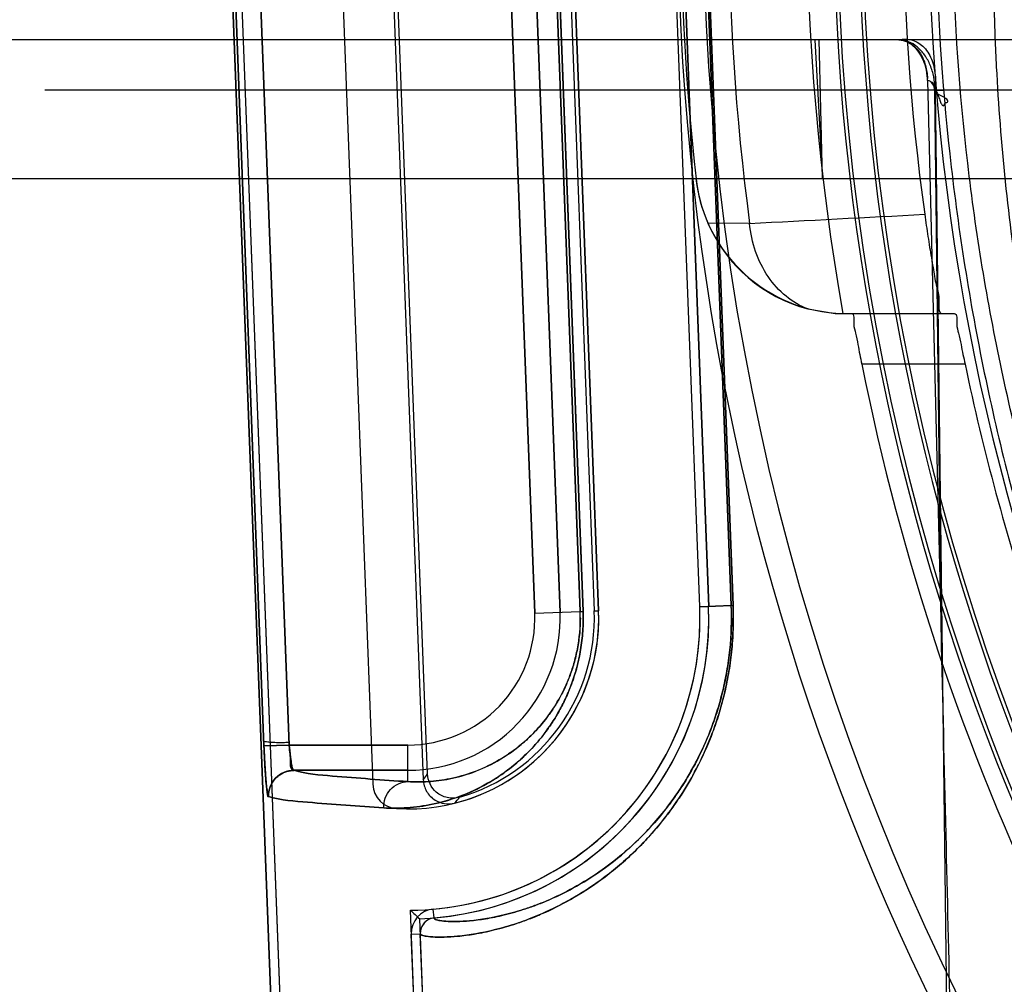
# Model space of a CAD drawing. Header units: millimetres. Extents: x 0 to 297, y 0 to 210.
# Tile 455 of 499: x 242.116 to 242.252, y 159.462 to 159.595. Entities that reach past the tile are written whole.
import ezdxf

# ---------------------------------------------------------------- set-up
doc = ezdxf.new("R2010")
doc.units = ezdxf.units.MM
doc.header["$LTSCALE"] = 16.335
doc.layers.get('0').update_dxf_attribs({"linetype": 'CONTINUOUS'})
for name, color, linetype in [('AXES_REF', 7, 'CONTINUOUS'), ('INTFCLR_1', 7, 'CONTINUOUS'), ('INTFCLR_144815', 7, 'CONTINUOUS'), ('INTFCLR_72935', 7, 'CONTINUOUS')]:
    doc.layers.add(name, color=color, linetype=linetype)

msp = doc.modelspace()

# ---------------------------------------------------------------- linework, layer by layer
at = {"color": 7, "linetype": 'Continuous'}
for radius in [6.787079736, 6.7865, 6.743039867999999]:
    msp.add_circle((241.4889109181, 154.7114647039), radius, dxfattribs=at)
for radius, start, end in [(6.72, 278.2771290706, 261.7228709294), (6.874, 113.0826918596, 346.8308908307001)]:
    msp.add_arc((241.4889109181, 154.7114647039), radius, start, end, dxfattribs=at)
at = {"layer": 'AXES_REF', "color": 9, "linetype": 'Continuous'}
msp.add_arc((241.4889109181, 154.7114647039), 6.191158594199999, 94.4118118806, 85.5881881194, dxfattribs=at)
at = {"layer": 'INTFCLR_1', "color": 6, "linetype": 'Continuous'}
for p, q in [((242.1306904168, 159.9813507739), (242.1670202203, 159.0304547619)), ((242.1319230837, 159.9814167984), (242.1682545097, 159.0304783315)), ((242.1565739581, 159.7029082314), (242.1647329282, 159.4893554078)), ((242.1895581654, 159.6813587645), (242.1959767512, 159.5133587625)), ((242.2099665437, 159.513893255), (242.2035479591, 159.681893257)), ((242.2112008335, 159.5139168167), (242.2047822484, 159.6819168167)), ((242.186785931, 159.0308322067), (242.170058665, 159.4686515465)), ((242.1880202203, 159.0308557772), (242.1712920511, 159.4686987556))]:
    msp.add_line(p, q, dxfattribs=at)
at = {"layer": 'INTFCLR_1', "color": 9, "linetype": 'Continuous'}
for p, q in [((242.1419031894, 159.6977777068), (242.1496710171, 159.4946565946)), ((242.1453974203, 159.6979113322), (242.1531651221, 159.4947902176)), ((242.2079382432, 159.68206099), (242.2143280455, 159.5140598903)), ((242.2145740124, 159.5140598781), (242.2081802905, 159.6820609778)), ((242.1871414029, 159.5130212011), (242.1807228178, 159.6810212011)), ((242.1906383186, 159.5131548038), (242.1842197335, 159.6811548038)), ((242.1870370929, 159.6812624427), (242.1934275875, 159.5132613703)), ((242.1938182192, 159.5132613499), (242.1874218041, 159.6812624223)), ((242.1871414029, 159.5130212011), (242.1934275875, 159.5132613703)), ((242.1934275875, 159.5132613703), (242.1938182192, 159.5132613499)), ((242.2099665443, 159.5138932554), (242.2143280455, 159.5140598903)), ((242.2143280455, 159.5140598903), (242.2145740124, 159.5140598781)), ((242.1531651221, 159.4947902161), (242.149671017, 159.4946565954)), ((242.1695936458, 159.4947902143), (242.1531651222, 159.4947902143)), ((242.1695936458, 159.4897325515), (242.1695936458, 159.4947902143)), ((242.1537932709, 159.4912907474), (242.1695936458, 159.4912907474)), ((242.1732082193, 159.4708713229), (242.1731010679, 159.4721009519)), ((242.1700586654, 159.4686515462), (242.1712920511, 159.4686987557))]:
    msp.add_line(p, q, dxfattribs=at)
at = {"layer": 'INTFCLR_1', "color": 6, "linetype": 'Continuous'}
for centre, radius, start, end in [((242.1695936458, 159.5123507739), 0.0264023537, 266.587434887, 2.1879703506), ((242.1695936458, 159.5123507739), 0.0404023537, 274.9802481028, 2.1879701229), ((242.1695936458, 159.5123507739), 0.0416366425, 274.9802484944, 2.1879705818), ((242.1682303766, 159.4894890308), 0.0035, 182.1879698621, 266.5874352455), ((242.1733906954, 159.4687790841), 0.0033344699, 94.9829174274, 182.19199789), ((242.1733906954, 159.4687790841), 0.0021001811, 94.98369606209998, 182.1920035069)]:
    msp.add_arc(centre, radius, start, end, dxfattribs=at)
at = {"layer": 'INTFCLR_1', "color": 9, "linetype": 'Continuous'}
for centre, radius, start, end in [((242.1695936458, 159.5123507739), 0.0210600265, 270.0000000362, 2.1879705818), ((242.1695936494, 159.5123507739), 0.017560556, 270.0000000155, 2.1879709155)]:
    msp.add_arc(centre, radius, start, end, dxfattribs=at)
at = {"layer": 'INTFCLR_1', "color": 7, "linetype": 'Continuous'}
msp.add_arc((242.1538011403, 159.4877898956), 0.0035010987, 90.12879280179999, 182.1644691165, dxfattribs=at)
at = {"layer": 'INTFCLR_1', "color": 9, "linetype": 'Continuous'}
for points, knots in [([(242.6837281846, 159.8825744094), (242.6814724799, 159.8836726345), (242.6769168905, 159.8858203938), (242.6676754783, 159.8898961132), (242.6511399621, 159.8964507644), (242.6316023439, 159.9025131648), (242.614089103, 159.9064965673), (242.6051706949, 159.9081617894), (242.600018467, 159.9090191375), (242.5871179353, 159.9109913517), (242.565022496, 159.9130421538), (242.5389148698, 159.9127129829), (242.522036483, 159.9111657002), (242.5142437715, 159.9101915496), (242.5090545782, 159.9094730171), (242.4950060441, 159.9072438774), (242.4724698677, 159.9021481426), (242.4506577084, 159.8947930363), (242.4377546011, 159.8895081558), (242.4331130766, 159.8875033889), (242.4262432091, 159.8844325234), (242.4117897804, 159.8774211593), (242.3906153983, 159.8651419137), (242.370889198, 159.8509934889), (242.3588601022, 159.8409913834), (242.3534639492, 159.8362274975), (242.3499104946, 159.8330147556), (242.3403925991, 159.82409838), (242.3257614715, 159.8086951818), (242.3082674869, 159.7864970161), (242.2954321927, 159.7667263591), (242.2873841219, 159.7522365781), (242.2830280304, 159.7437097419), (242.2767293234, 159.7306373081), (242.2683413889, 159.7102580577), (242.2611346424, 159.6866261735), (242.2575205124, 159.6707686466), (242.2560474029, 159.6632535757), (242.2551147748, 159.6581626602), (242.252794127, 159.6440124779), (242.2509583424, 159.6257197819), (242.2505048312, 159.6072900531), (242.2506311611, 159.597965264), (242.2508071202, 159.59260188), (242.2514141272, 159.5793143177), (242.2531846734, 159.5621629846), (242.2564727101, 159.5439745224), (242.25844324, 159.5350157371), (242.2596626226, 159.5299299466), (242.2615698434, 159.5223930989), (242.2647465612, 159.5112989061), (242.2712461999, 159.4921982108), (242.2790251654, 159.4738105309), (242.2869007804, 159.4583829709), (242.2916740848, 159.4498024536), (242.2990481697, 159.4372566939), (242.311124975, 159.4192214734), (242.3293721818, 159.3968286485), (242.3445702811, 159.3813967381), (242.3553251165, 159.3717001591), (242.3626961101, 159.3653675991), (242.3760320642, 159.354719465), (242.3963310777, 159.340790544), (242.4136392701, 159.3312626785), (242.4225820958, 159.3269042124)], [0, 0, 0, 0, 0.0078493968, 0.0157556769, 0.0315973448, 0.06348082, 0.0796255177, 0.0877696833, 0.09186257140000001, 0.09596636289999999, 0.128600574, 0.1611442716, 0.177500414, 0.1816059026, 0.1857145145, 0.1938901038, 0.2261064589, 0.2578609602, 0.2657731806, 0.2697286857, 0.2736790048, 0.2893160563, 0.3199691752, 0.350131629, 0.3651446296, 0.3688979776, 0.3726519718, 0.3801321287, 0.4097003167, 0.4390100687, 0.4684423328, 0.4833358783, 0.4908515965, 0.498396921, 0.52873346, 0.5596898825, 0.5755734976, 0.5795998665, 0.5836492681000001, 0.5917658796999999, 0.6244614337, 0.6410489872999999, 0.6494251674, 0.6536350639, 0.6578378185, 0.6910418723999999, 0.7074624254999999, 0.7156483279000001, 0.7197377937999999, 0.7238248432, 0.7399718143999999, 0.7558251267, 0.7869322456, 0.802323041, 0.8100025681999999, 0.8176490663, 0.8478512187, 0.8777971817, 0.9079026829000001, 0.9155006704, 0.9231007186, 0.93830313, 0.9688745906, 1, 1, 1, 1]), ([(242.1662403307, 159.4860994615), (242.1673149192, 159.4860368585), (242.1695659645, 159.4860482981), (242.1730701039, 159.4865274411), (242.1768205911, 159.4875956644), (242.1800260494, 159.4890810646), (242.1826535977, 159.4907353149), (242.1847261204, 159.4923340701), (242.1864146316, 159.493941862), (242.1877422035, 159.4954357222), (242.1891155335, 159.497181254), (242.1903895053, 159.4991737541), (242.1915212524, 159.5014302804), (242.1923211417, 159.5033896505), (242.19300658, 159.505577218), (242.1935257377, 159.5079781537), (242.1937742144, 159.5101093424), (242.1938463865, 159.5118884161), (242.193835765, 159.5128005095), (242.1938182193, 159.5132613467)], [0, 0, 0, 0, 0.0741728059, 0.1546391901, 0.2429874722, 0.3419342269, 0.3968766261, 0.456690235, 0.5220016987, 0.5571975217, 0.5943320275, 0.6749731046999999, 0.7195822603, 0.7681603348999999, 0.8206401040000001, 0.8773496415, 0.9371819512, 0.9682218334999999, 1, 1, 1, 1]), ([(242.1695936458, 159.4897325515), (242.1705165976, 159.4896699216), (242.1724524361, 159.4896632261), (242.1754705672, 159.4900558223), (242.1787068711, 159.4909618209), (242.1814760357, 159.4922365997), (242.1837482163, 159.4936631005), (242.1855427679, 159.4950461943), (242.1873440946, 159.496762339), (242.189108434, 159.4988786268), (242.1904519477, 159.5009855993), (242.1914338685, 159.5029493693), (242.1921281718, 159.5046558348), (242.1927232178, 159.5065622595), (242.1933411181, 159.5094295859), (242.1934864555, 159.5117127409), (242.1934275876, 159.5132613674)], [0, 0, 0, 0, 0.0735932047, 0.1535160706, 0.2413891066, 0.3399767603, 0.3948063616, 0.4545689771, 0.5199102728, 0.5923421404, 0.6732489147, 0.7180521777, 0.7668746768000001, 0.8196513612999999, 0.8767118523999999, 1, 1, 1, 1]), ([(242.1712920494, 159.4686987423), (242.1712957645, 159.4686010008), (242.1716409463, 159.4684154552), (242.1726814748, 159.4682455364), (242.1744134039, 159.4681922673), (242.1766147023, 159.4683392), (242.1789300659, 159.4686480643), (242.181660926, 159.469212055), (242.1841856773, 159.4699415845), (242.1864013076, 159.4707344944), (242.1889132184, 159.4717648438), (242.1922938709, 159.4734567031), (242.1965623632, 159.4762070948), (242.2001952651, 159.4792439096), (242.2031578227, 159.4822916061), (242.2054703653, 159.4850721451), (242.2073169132, 159.4877175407), (242.2087488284, 159.4900979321), (242.2102072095, 159.4928148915), (242.2115169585, 159.4958009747), (242.21247753, 159.4986066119), (242.212988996, 159.5003520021), (242.2134704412, 159.502207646), (242.2138712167, 159.5041311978), (242.2141831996, 159.5061175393), (242.2145669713, 159.5092593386), (242.2146552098, 159.5119262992), (242.2145740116, 159.5140598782)], [0, 0, 0, 0, 0.00415512, 0.0132579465, 0.04812376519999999, 0.0748320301, 0.1077088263, 0.1470290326, 0.1932704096, 0.2191881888, 0.2469717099, 0.3085690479, 0.3794799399, 0.4622323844, 0.50906378, 0.5598962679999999, 0.6156970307, 0.6459197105, 0.6778621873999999, 0.7466490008, 0.7841161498, 0.8037783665, 0.8238994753, 0.8655447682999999, 0.8871774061, 0.9092985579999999, 1, 1, 1, 1]), ([(242.173208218, 159.4708713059), (242.1732115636, 159.4707760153), (242.1735321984, 159.4705869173), (242.1745294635, 159.4704115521), (242.176167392, 159.4703475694), (242.178258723, 159.4704762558), (242.1804556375, 159.4707608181), (242.1830483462, 159.4712890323), (242.1854455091, 159.4719773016), (242.1875495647, 159.472727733), (242.1899359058, 159.4737047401), (242.1931484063, 159.4753122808), (242.1972051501, 159.4779299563), (242.2006577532, 159.4808232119), (242.2034736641, 159.4837286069), (242.2056724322, 159.4863810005), (242.2074280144, 159.4889050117), (242.2087894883, 159.4911766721), (242.2101765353, 159.4937705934), (242.2114220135, 159.4966216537), (242.2124812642, 159.4997283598), (242.2131897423, 159.5023065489), (242.2136605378, 159.5045764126), (242.2139571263, 159.5064735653), (242.2143219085, 159.5094746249), (242.2144055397, 159.5120219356), (242.2143280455, 159.5140598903)], [0, 0, 0, 0, 0.0042537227, 0.0133612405, 0.0481252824, 0.074728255, 0.1074771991, 0.1466529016, 0.1927396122, 0.2185789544, 0.2462853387, 0.3077384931, 0.378532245, 0.4612166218, 0.5080424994, 0.5588951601, 0.6147480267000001, 0.6450112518, 0.6770053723, 0.7459312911, 0.7834881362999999, 0.823370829, 0.8651333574, 0.8868295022, 0.9090170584, 1, 1, 1, 1]), ([(242.1695936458, 159.4897325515), (242.1661112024, 159.4899372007), (242.1608544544, 159.4903656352), (242.1555320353, 159.4907989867), (242.1537932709, 159.4912907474)], [0, 0, 0, 0, 0.6587678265, 1, 1, 1, 1]), ([(242.1662403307, 159.4860994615), (242.1662114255, 159.487006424), (242.1668643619, 159.488899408), (242.168713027, 159.4897279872), (242.1695936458, 159.4897325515)], [0, 0, 0, 0, 0.5074920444, 1, 1, 1, 1]), ([(242.1503023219, 159.4876576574), (242.152056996, 159.487165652), (242.157424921, 159.486732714), (242.1627275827, 159.4863041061), (242.1662403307, 159.4860994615)], [0, 0, 0, 0, 0.3411963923, 1, 1, 1, 1])]:
    msp.add_open_spline(points, degree=3, knots=knots, dxfattribs=at)
at = {"layer": 'INTFCLR_1', "color": 7, "linetype": 'Continuous'}
for points, knots in [([(242.1503450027, 159.4876132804), (242.1502138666, 159.4874413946), (242.1500526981, 159.488913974), (242.1499301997, 159.4897726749), (242.1497771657, 159.4922185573), (242.1497048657, 159.4937715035), (242.1496710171, 159.4946565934)], [0, 0, 0, 0, 0.09135910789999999, 0.3072878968, 0.6257122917, 1, 1, 1, 1]), ([(242.1496710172, 159.4946565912), (242.1496957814, 159.4940092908), (242.1497494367, 159.4927643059), (242.1498553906, 159.4910200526), (242.1499668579, 159.4893239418), (242.1501421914, 159.4882386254), (242.1503023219, 159.487657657)], [0, 0, 0, 0, 0.2761379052, 0.5311304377, 0.7451301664, 1, 1, 1, 1]), ([(242.1531651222, 159.4947902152), (242.1531823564, 159.4945648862), (242.1532551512, 159.4936829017), (242.1534169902, 159.4924452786), (242.1535651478, 159.4917001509), (242.1537490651, 159.4912113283), (242.1538355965, 159.4912685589)], [0, 0, 0, 0, 0.1868010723, 0.7451097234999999, 0.9142443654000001, 1, 1, 1, 1]), ([(242.1531651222, 159.4947902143), (242.1532091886, 159.4942232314), (242.1534743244, 159.4932640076), (242.1531794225, 159.4913761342), (242.1537932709, 159.4912907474)], [0, 0, 0, 0, 0.4785158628, 1, 1, 1, 1]), ([(242.1503450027, 159.4876132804), (242.1503157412, 159.4882987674), (242.1506329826, 159.4895238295), (242.151946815, 159.4909024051), (242.1531542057, 159.4912719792), (242.1538355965, 159.4912685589)], [0, 0, 0, 0, 0.3689261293, 0.6336074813, 1, 1, 1, 1])]:
    msp.add_open_spline(points, degree=3, knots=knots, dxfattribs=at)
at = {"layer": 'INTFCLR_144815', "color": 9, "linetype": 'Continuous'}
for p, q in [((242.9938418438, 159.592284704), (242.1123714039, 159.5922847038)), ((242.1193703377, 159.5854068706), (242.9868429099, 159.5854068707)), ((242.2434235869, 159.5084442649), (242.2424747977, 159.5853091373)), ((242.242524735, 159.5854068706), (242.2473874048, 159.1914647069)), ((242.2094527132, 159.5730631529), (242.2094475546, 159.5731093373)), ((242.2168635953, 159.566925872), (242.2110932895, 159.5669520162)), ((242.228687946, 159.5544498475), (242.2451731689, 159.5544498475)), ((242.2466767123, 159.5474498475), (242.2323878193, 159.5474498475))]:
    msp.add_line(p, q, dxfattribs=at)
at = {"layer": 'INTFCLR_144815', "color": 6, "linetype": 'Continuous'}
for p, q in [((242.2259094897, 159.5922847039), (242.2269682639, 159.5731204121)), ((242.2269682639, 159.5731204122), (242.2264950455, 159.592284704)), ((242.2414916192, 159.5866846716), (242.2414802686, 159.5869560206)), ((242.2414916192, 159.5866846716), (242.243423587, 159.5084442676)), ((242.0918773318, 159.5731204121), (243.0143359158, 159.5731204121)), ((242.2249173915, 159.5550870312), (242.2286879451, 159.5544498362))]:
    msp.add_line(p, q, dxfattribs=at)
at = {"layer": 'INTFCLR_144815', "color": 7, "linetype": 'Continuous'}
msp.add_line((242.2424747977, 159.5853091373), (242.2437412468, 159.5853475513), dxfattribs=at)
at = {"layer": 'INTFCLR_144815', "color": 9, "linetype": 'Continuous'}
msp.add_circle((242.5531066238, 159.6114647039), 0.3461683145, dxfattribs=at)
at = {"layer": 'INTFCLR_144815', "color": 6, "linetype": 'Continuous'}
for centre, radius, start, end in [((242.5531066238, 159.6114647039), 0.3283354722, 170.0000000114, 189.9999999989), ((242.553106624, 159.6114647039), 0.3150000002, 172.1026397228, 187.8973602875), ((242.5531066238, 159.6114647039), 0.3457928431, 173.627751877, 186.3722481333), ((242.5531066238, 159.6114647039), 0.3115, 180.0510065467, 359.9489934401), ((242.2303121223, 159.5754362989), 0.0209938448, 186.36485121, 268.4910852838), ((242.2303649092, 159.5754016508), 0.0210425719, 186.380820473, 203.6753744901), ((242.230326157, 159.5753737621), 0.0209956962, 203.6481394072, 255.0712970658), ((242.5531066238, 159.6114647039), 0.3270450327, 191.2877879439, 205.7133570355), ((242.5531066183, 159.6114647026), 0.3130450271, 191.7996976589, 198.5207826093)]:
    msp.add_arc(centre, radius, start, end, dxfattribs=at)
at = {"layer": 'INTFCLR_144815', "color": 9, "linetype": 'Continuous'}
for centre, radius, start, end in [((242.5531066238, 159.6114647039), 0.3391800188, 172.4544928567, 187.5455071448), ((242.5531066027, 159.6114036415), 0.3426683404, 179.9897901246, 0.0102099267), ((242.5531066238, 159.6116246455), 0.3246195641, 180.0282300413, 359.971769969), ((242.5531066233, 159.6114270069), 0.3241308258, 179.9933364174, 0.0066635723), ((242.5531066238, 159.6115635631), 0.3211200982, 180.0176390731, 359.9823609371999), ((242.5531066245, 159.6113659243), 0.3206313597, 179.9823484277, 0.017651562), ((241.9620357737, 164.7080582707), 5.147444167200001, 272.8376276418, 273.1076992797)]:
    msp.add_arc(centre, radius, start, end, dxfattribs=at)
for points, knots in [([(242.242690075, 159.6047090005), (242.2429167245, 159.5946809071), (242.2442933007, 159.5747607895), (242.249079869, 159.5453098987), (242.2546454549, 159.5237466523), (242.2591523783, 159.5096697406), (242.262342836, 159.500437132), (242.2683990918, 159.4846730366), (242.2784822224, 159.462923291), (242.2892267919, 159.4443083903), (242.2970325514, 159.4323915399), (242.3023778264, 159.4246099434), (242.3121191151, 159.4114033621), (242.3272450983, 159.393521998), (242.343909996, 159.3770533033), (242.3563461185, 159.3663245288), (242.3636916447, 159.3604074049), (242.3748969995, 159.3518013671), (242.3924386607, 159.3398396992), (242.4172999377, 159.3260368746), (242.4391706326, 159.3164238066), (242.4550580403, 159.3107395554), (242.4643593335, 159.3077849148), (242.4784700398, 159.3036700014), (242.5000872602, 159.2987589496), (242.5196475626, 159.2962682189), (242.5295014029, 159.2955032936)], [0, 0, 0, 0, 0.065112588, 0.129394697, 0.1934385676, 0.2094427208, 0.2253383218, 0.256842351, 0.3190311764, 0.3807412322, 0.3961553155, 0.411501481, 0.442018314, 0.5026504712, 0.5633236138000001, 0.5938905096, 0.609235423, 0.6245466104, 0.6856021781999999, 0.7468424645, 0.8088893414, 0.8404348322, 0.8563390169, 0.8722339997, 0.9358427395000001, 1, 1, 1, 1]), ([(242.5296647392, 159.3022379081), (242.5198808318, 159.302988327), (242.5004618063, 159.305419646), (242.47899236, 159.3102254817), (242.4649761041, 159.3142503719), (242.4557413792, 159.3171411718), (242.4399714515, 159.3226982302), (242.4182628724, 159.3320978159), (242.3935803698, 159.345596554), (242.3761549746, 159.3572976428), (242.3650273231, 159.3657213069), (242.3577356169, 159.3715059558), (242.3453987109, 159.3819948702), (242.3288622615, 159.3980941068), (242.3138448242, 159.4155872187), (242.3041742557, 159.4285092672), (242.2988683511, 159.4361194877), (242.2911297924, 159.4477692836), (242.2804709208, 159.4659634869), (242.2704665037, 159.4872390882), (242.26445964, 159.5026604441), (242.261295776, 159.5116894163), (242.2568282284, 159.5254503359), (242.2513120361, 159.5465320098), (242.2465721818, 159.575332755), (242.2452127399, 159.5948142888), (242.2449902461, 159.6046201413)], [0, 0, 0, 0, 0.0646712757, 0.128756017, 0.144762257, 0.1607751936, 0.1925243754, 0.2549242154, 0.3164399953, 0.3776942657, 0.3930416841, 0.4084179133, 0.439031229, 0.4997315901, 0.5603068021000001, 0.5907642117, 0.6060722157, 0.6214442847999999, 0.6829352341, 0.7448362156, 0.7761705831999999, 0.791975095, 0.8078842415, 0.8715193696, 0.935356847, 1, 1, 1, 1]), ([(242.224917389, 159.555087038), (242.2238311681, 159.5554975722), (242.2217341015, 159.5567364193), (242.2192519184, 159.5595124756), (242.2175324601, 159.5630017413), (242.2169838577, 159.5655975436), (242.2168635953, 159.566925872)], [0, 0, 0, 0, 0.2318302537, 0.4763818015, 0.7337212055, 1, 1, 1, 1])]:
    msp.add_open_spline(points, degree=3, knots=knots, dxfattribs=at)
at = {"layer": 'INTFCLR_144815', "color": 6, "linetype": 'Continuous'}
for points, knots in [([(242.2414802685, 159.5869560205), (242.2414501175, 159.5874671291), (242.2412936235, 159.5884684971), (242.2407809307, 159.589851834), (242.2400215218, 159.5910081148), (242.2389464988, 159.5919667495), (242.2379693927, 159.5922847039), (242.2374186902, 159.5922847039)], [0, 0, 0, 0, 0.2105801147, 0.4137255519, 0.6025794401, 0.7735007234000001, 1, 1, 1, 1]), ([(242.2375251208, 159.5922847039), (242.2383088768, 159.5922847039), (242.2397613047, 159.5915888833), (242.2407603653, 159.5900484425), (242.241317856, 159.5885209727), (242.2414595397, 159.5875592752), (242.2414802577, 159.5869560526)], [0, 0, 0, 0, 0.3257620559, 0.6011272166, 0.7491273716, 1, 1, 1, 1]), ([(242.2410941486, 159.5681840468), (242.2411660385, 159.5676657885), (242.2413124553, 159.5666362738), (242.2415403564, 159.5651103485), (242.2417722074, 159.5636256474), (242.2420055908, 159.5622033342), (242.2422319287, 159.5608551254), (242.2424630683, 159.5596183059), (242.2426898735, 159.55813195), (242.2432701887, 159.5567519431), (242.2428419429, 159.5544498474), (242.2435543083, 159.5544498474)], [0, 0, 0, 0, 0.1124450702, 0.2234727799, 0.3315876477, 0.4353262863, 0.5334334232, 0.6246781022, 0.70805536, 0.8469059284, 1, 1, 1, 1]), ([(242.2309456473, 159.5544498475), (242.2314340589, 159.5544498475), (242.2311227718, 159.5528803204), (242.231602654, 159.5516988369), (242.2318990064, 159.5497456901), (242.2322080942, 159.5483502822), (242.2323878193, 159.5474498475)], [0, 0, 0, 0, 0.2049972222, 0.3884792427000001, 0.6146127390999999, 1, 1, 1, 1]), ([(242.2451731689, 159.5544498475), (242.2456618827, 159.5544498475), (242.2453627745, 159.5528820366), (242.2458530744, 159.5517009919), (242.2461663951, 159.5497471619), (242.2464884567, 159.5483510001), (242.2466767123, 159.5474498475)], [0, 0, 0, 0, 0.2047626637, 0.3881374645, 0.6142817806, 1, 1, 1, 1]), ([(242.2477605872, 159.191464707), (242.2477949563, 159.1918291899), (242.247853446, 159.1926001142), (242.2479236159, 159.1938208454), (242.2479846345, 159.1951708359), (242.2480387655, 159.1966566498), (242.2480871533, 159.1982862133), (242.2481305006, 159.2000690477), (242.2481691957, 159.2020162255), (242.2482034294, 159.2041401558), (242.2482332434, 159.2064544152), (242.2482585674, 159.208973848), (242.2482792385, 159.2117147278), (242.2482950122, 159.2146947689), (242.2483055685, 159.2179332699), (242.2483105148, 159.2214515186), (242.2483093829, 159.2252730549), (242.2483016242, 159.2294239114), (242.2482866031, 159.2339326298), (242.2482635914, 159.2388303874), (242.24823176, 159.2441512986), (242.2481901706, 159.2499324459), (242.2481377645, 159.2562143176), (242.2480733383, 159.2630423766), (242.247995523, 159.270467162), (242.2479027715, 159.2785438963), (242.2477933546, 159.2873317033), (242.2476653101, 159.2968964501), (242.2475164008, 159.3073117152), (242.2473440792, 159.3186589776), (242.2471454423, 159.33102844), (242.2469171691, 159.3445201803), (242.2466554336, 159.3592461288), (242.2463558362, 159.3753302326), (242.2460132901, 159.392910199), (242.2456218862, 159.4121390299), (242.2451746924, 159.4331880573), (242.2446634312, 159.4562528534), (242.2440780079, 159.4815611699), (242.2436517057, 159.4992059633), (242.2434235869, 159.5084442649)], [0, 0, 0, 0, 0.0034642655, 0.007314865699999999, 0.0115701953, 0.016251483, 0.0213837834, 0.0269968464, 0.0331267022, 0.0398127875, 0.04709737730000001, 0.055027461, 0.0636544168, 0.0730340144, 0.0832268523, 0.09429928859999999, 0.1063259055, 0.1193886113, 0.13357735, 0.148990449, 0.1657347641, 0.1839280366, 0.2036966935, 0.2251798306, 0.2485422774, 0.2739585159, 0.3016119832, 0.331704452, 0.3644742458, 0.4001778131, 0.4390917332, 0.4815369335, 0.5278633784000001, 0.5784598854, 0.6337611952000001, 0.6942476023, 0.7604528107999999, 0.8329852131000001, 0.9125547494, 1, 1, 1, 1])]:
    msp.add_open_spline(points, degree=3, knots=knots, dxfattribs=at)
at = {"layer": 'INTFCLR_144815', "color": 7, "linetype": 'Continuous'}
for points, knots in [([(242.2375251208, 159.5922847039), (242.2376844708, 159.5923241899), (242.23830879, 159.5924388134), (242.2396067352, 159.5923269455), (242.2412006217, 159.5912864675), (242.2422524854, 159.5893938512), (242.2426033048, 159.587354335), (242.2426538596, 159.5859871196), (242.242524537, 159.5854068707)], [0, 0, 0, 0, 0.0493660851, 0.1905268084, 0.3796957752, 0.5960817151, 0.8212367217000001, 1, 1, 1, 1]), ([(242.2425243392, 159.5854068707), (242.2425169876, 159.5859972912), (242.2423984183, 159.5871540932), (242.2419153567, 159.5887866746), (242.2411518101, 159.5902143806), (242.240129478, 159.591354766), (242.2388946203, 159.5921061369), (242.2379698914, 159.5922847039), (242.2375251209, 159.5922847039)], [0, 0, 0, 0, 0.189628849, 0.3710021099, 0.5435881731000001, 0.7054476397, 0.8571614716, 1, 1, 1, 1]), ([(242.2425212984, 159.5849088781), (242.2425459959, 159.5850466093), (242.2424886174, 159.5857302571), (242.242056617, 159.5866793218), (242.2414916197, 159.5866846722)], [0, 0, 0, 0, 0.1984934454, 1, 1, 1, 1]), ([(242.242524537, 159.5854068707), (242.2426266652, 159.5854073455), (242.2427730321, 159.5850368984), (242.2429650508, 159.584606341), (242.2431348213, 159.5840800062), (242.2432910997, 159.5836811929), (242.2433831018, 159.5834124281), (242.2436756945, 159.583060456), (242.2438381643, 159.5834310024), (242.2439622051, 159.5836418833), (242.2441587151, 159.5836393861), (242.2443417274, 159.5837529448), (242.2442411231, 159.5840237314), (242.2439879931, 159.5842193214), (242.2434235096, 159.5845719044), (242.242902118, 159.5847706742), (242.2425212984, 159.5849088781)], [0, 0, 0, 0, 0.0547144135, 0.1622351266, 0.2863119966, 0.3422986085, 0.3877716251, 0.4523267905, 0.5071651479, 0.5506258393, 0.5757436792, 0.6077283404, 0.6467661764, 0.7021024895, 0.7829612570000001, 1, 1, 1, 1])]:
    msp.add_open_spline(points, degree=3, knots=knots, dxfattribs=at)
msp.add_open_spline([(242.2424747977, 159.5853091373), (242.2424694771, 159.5857172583), (242.2424409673, 159.5864475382), (242.2420328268, 159.5864510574)], degree=3, dxfattribs=at)
at = {"layer": 'INTFCLR_72935', "color": 6, "linetype": 'Continuous'}
for p, q in [((242.1670202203, 159.0304547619), (242.1306904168, 159.9813507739)), ((242.1319243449, 159.9813837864), (242.1682549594, 159.0304665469)), ((242.1635831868, 159.7028003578), (242.1717134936, 159.4899977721)), ((242.1722961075, 159.4907896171), (242.1642245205, 159.7020552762)), ((242.188945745, 159.6813470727), (242.1953643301, 159.5133470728)), ((242.1959767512, 159.5133587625), (242.1895581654, 159.6813587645)), ((242.2099656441, 159.5139168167), (242.203547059, 159.6819168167)), ((242.2047822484, 159.6819168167), (242.2112008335, 159.5139168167)), ((242.1867854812, 159.0308439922), (242.1699326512, 159.4719498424)), ((242.1880202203, 159.0308557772), (242.1712138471, 159.4707456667))]:
    msp.add_line(p, q, dxfattribs=at)
at = {"layer": 'INTFCLR_72935', "color": 9, "linetype": 'Continuous'}
for p, q in [((242.1496710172, 159.4946565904), (242.1419031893, 159.6977777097)), ((242.1531651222, 159.4947902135), (242.1453974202, 159.6979113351)), ((242.2143280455, 159.5140598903), (242.2079382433, 159.6820609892)), ((242.2081802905, 159.682060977), (242.2145740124, 159.5140598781)), ((242.1807228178, 159.6810212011), (242.1871414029, 159.5130212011)), ((242.1842197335, 159.6811548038), (242.1906383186, 159.5131548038)), ((242.1934275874, 159.513261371), (242.1870370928, 159.6812624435)), ((242.187421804, 159.6812624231), (242.1938182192, 159.5132613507)), ((242.1871414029, 159.5130212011), (242.1934275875, 159.5132613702)), ((242.1934275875, 159.5132613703), (242.1938182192, 159.5132613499)), ((242.1953647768, 159.5133353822), (242.1959767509, 159.5133587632)), ((242.2143280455, 159.5140598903), (242.2099665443, 159.5138932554)), ((242.2143280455, 159.5140598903), (242.2145740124, 159.5140598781)), ((242.1531651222, 159.4947902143), (242.1695936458, 159.4947902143)), ((242.1695936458, 159.4897325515), (242.1695936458, 159.4947902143)), ((242.1695936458, 159.4912907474), (242.1537932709, 159.4912907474))]:
    msp.add_line(p, q, dxfattribs=at)
at = {"layer": 'INTFCLR_72935', "color": 7, "linetype": 'Continuous'}
msp.add_line((242.1496710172, 159.4946565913), (242.1531651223, 159.4947902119), dxfattribs=at)
at = {"layer": 'INTFCLR_72935', "color": 9, "linetype": 'Continuous'}
for centre, radius, start, end in [((242.1695936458, 159.5123507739), 0.0210600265, 269.9999999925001, 2.1879705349), ((242.1695936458, 159.5123507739), 0.0175605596, 269.9999999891, 2.1879704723), ((242.1704380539, 159.5123883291), 0.0230061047, 359.9063571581, 2.1747962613), ((242.1711231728, 159.5124170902), 0.04323609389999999, 359.9121187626, 2.1775366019), ((242.1254532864, 159.5246448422), 0.0577964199, 323.1682372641, 324.1428188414), ((242.1250143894, 159.5306963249), 0.0673493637, 319.2687513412, 320.1861883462)]:
    msp.add_arc(centre, radius, start, end, dxfattribs=at)
at = {"layer": 'INTFCLR_72935', "color": 6, "linetype": 'Continuous'}
for centre, radius, start, end in [((242.1695936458, 159.5123507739), 0.0404023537, 270.4807594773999, 2.1879701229), ((242.1695936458, 159.5123507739), 0.0416366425, 272.230106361, 2.187970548), ((242.1695936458, 159.5123507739), 0.0264023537, 284.15513625, 2.1879689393), ((242.1695936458, 159.5123507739), 0.025789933, 286.1042320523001, 2.1879706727), ((242.2494528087, 159.5552725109), 0.1151786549, 226.337659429, 227.2123202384)]:
    msp.add_arc(centre, radius, start, end, dxfattribs=at)
at = {"layer": 'INTFCLR_72935', "color": 9, "linetype": 'Continuous'}
for points, knots in [([(242.1938182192, 159.5132613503), (242.1938525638, 159.5123592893), (242.1938283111, 159.5105809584), (242.1935299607, 159.5080054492), (242.1930148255, 159.5056104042), (242.1923376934, 159.5034366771), (242.1915436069, 159.5014799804), (242.1906684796, 159.499725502), (242.1897358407, 159.4981507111), (242.1884783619, 159.4963207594), (242.1868420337, 159.4943543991), (242.1847804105, 159.4923813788), (242.1827178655, 159.4907804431), (242.1800918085, 159.4891159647), (242.1768771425, 159.4876156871), (242.173106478, 159.4865338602), (242.1695818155, 159.4860486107), (242.1673182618, 159.4860366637), (242.1662403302, 159.4860994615)], [0, 0, 0, 0, 0.0622044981, 0.1222938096, 0.1783781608, 0.2307697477, 0.278983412, 0.3237355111, 0.3657501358, 0.404995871, 0.4766465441, 0.5415712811, 0.6012693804, 0.6562551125, 0.7555681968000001, 0.8445021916, 0.9255956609, 1, 1, 1, 1]), ([(242.2145740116, 159.514059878), (242.2146151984, 159.5129762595), (242.2146196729, 159.510836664), (242.2144009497, 159.5076813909), (242.2139791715, 159.5046528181), (242.2133816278, 159.5017817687), (242.2126417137, 159.4990879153), (242.2115312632, 159.4958413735), (242.2099445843, 159.492208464), (242.2080940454, 159.4889401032), (242.2065564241, 159.4866270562), (242.2050660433, 159.4845886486), (242.2035256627, 159.4827301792), (242.2019476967, 159.4810476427), (242.1997845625, 159.4789018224), (242.1965884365, 159.4762279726), (242.1923231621, 159.4734722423), (242.1889347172, 159.4717796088), (242.1864191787, 159.4707433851), (242.1842007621, 159.4699433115), (242.1809222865, 159.4689998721), (242.1775181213, 159.4684016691), (242.1743922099, 159.4681914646), (242.1726683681, 159.4682460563), (242.1716349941, 159.4684176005), (242.1712957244, 159.4686022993), (242.1712920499, 159.4686987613)], [0, 0, 0, 0, 0.0460662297, 0.0907982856, 0.1342557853, 0.1758610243, 0.2152907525, 0.2528513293, 0.3215499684, 0.3833468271, 0.4121382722, 0.4395037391, 0.4905908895, 0.5145470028, 0.5374739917, 0.6200114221, 0.6909733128, 0.7527442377, 0.78060872, 0.8065213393, 0.8528752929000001, 0.9255088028, 0.9522432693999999, 0.9869077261, 0.9958992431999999, 1, 1, 1, 1]), ([(242.1934441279, 159.5123507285), (242.1934433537, 159.5118669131), (242.1934016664, 159.5106226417), (242.1931776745, 159.50867886), (242.1927303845, 159.5065912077), (242.1921427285, 159.5046972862), (242.1914534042, 159.5029930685), (242.1906939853, 159.5014657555), (242.1898851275, 159.5000960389), (242.1887945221, 159.4985055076), (242.1873769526, 159.4967984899), (242.1855898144, 159.4950873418), (242.1838040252, 159.4937020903), (242.1815325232, 159.4922664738), (242.1787554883, 159.4909787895), (242.1755015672, 159.4900611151), (242.1724657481, 159.4896631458), (242.170519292, 159.4896700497), (242.1695936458, 159.4897325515)], [0, 0, 0, 0, 0.0394330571, 0.1014001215, 0.1591971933, 0.2132012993, 0.262818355, 0.3088708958, 0.3520968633, 0.3923582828, 0.4659620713, 0.5324718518, 0.5936424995, 0.6498475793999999, 0.7512275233, 0.8418574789, 0.9243841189, 1, 1, 1, 1]), ([(242.2143590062, 159.5123510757), (242.2143582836, 159.5118848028), (242.2143326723, 159.5104127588), (242.2141638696, 159.5079672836), (242.2137632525, 159.5050745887), (242.2131956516, 159.5023323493), (242.2124907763, 159.4997599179), (242.2114368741, 159.4966596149), (242.2099261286, 159.4931923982), (242.2081665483, 159.4900723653), (242.2067044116, 159.487864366), (242.2052882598, 159.4859189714), (242.2038221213, 159.484147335), (242.2023230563, 159.4825414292), (242.2002664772, 159.4804968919), (242.1972300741, 159.4779486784), (242.1931751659, 159.475327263), (242.1899572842, 159.4737143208), (242.1875664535, 159.4727341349), (242.1854585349, 159.471981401), (242.1823474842, 159.4710865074), (242.179116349, 159.4705296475), (242.1761468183, 159.4703468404), (242.1745166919, 159.4704125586), (242.1735260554, 159.4705889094), (242.1732110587, 159.4707771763), (242.173207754, 159.470871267)], [0, 0, 0, 0, 0.0213433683, 0.0673815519, 0.1121061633, 0.154918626, 0.1954761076, 0.2341180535, 0.3047355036, 0.3682350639, 0.3978127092, 0.4259194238, 0.4783516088, 0.5029403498, 0.5264576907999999, 0.6110787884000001, 0.6837723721, 0.7470202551, 0.7755229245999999, 0.8020192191, 0.8494283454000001, 0.9236723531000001, 0.9509950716, 0.9864599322, 0.9956904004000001, 1, 1, 1, 1]), ([(242.150302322, 159.4876576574), (242.1502685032, 159.4885699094), (242.1509787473, 159.4905019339), (242.1528815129, 159.4912897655), (242.1537932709, 159.4912907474)], [0, 0, 0, 0, 0.5003069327, 1, 1, 1, 1]), ([(242.1537932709, 159.4912907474), (242.1555320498, 159.4907990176), (242.1608544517, 159.4903656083), (242.1661112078, 159.4899371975), (242.1695936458, 159.4897325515)], [0, 0, 0, 0, 0.3412332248, 1, 1, 1, 1]), ([(242.1662403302, 159.4860994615), (242.166211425, 159.4870064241), (242.1668643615, 159.4888994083), (242.1687130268, 159.4897279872), (242.1695936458, 159.4897325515)], [0, 0, 0, 0, 0.507492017, 1, 1, 1, 1]), ([(242.1662403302, 159.4860994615), (242.1627275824, 159.4863041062), (242.1574249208, 159.486732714), (242.152056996, 159.487165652), (242.150302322, 159.4876576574)], [0, 0, 0, 0, 0.6588035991, 1, 1, 1, 1])]:
    msp.add_open_spline(points, degree=3, knots=knots, dxfattribs=at)
at = {"layer": 'INTFCLR_72935', "color": 7, "linetype": 'Continuous'}
for points, knots in [([(242.1531377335, 159.4951283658), (242.1529311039, 159.4951212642), (242.152358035, 159.4951060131), (242.1514811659, 159.4951087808), (242.1505707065, 159.4951311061), (242.1500256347, 159.4952174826), (242.149680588, 159.4952589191), (242.1496437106, 159.4953329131)], [0, 0, 0, 0, 0.1761906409, 0.4874595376, 0.7544038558, 0.9295461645, 1, 1, 1, 1]), ([(242.1496437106, 159.4953329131), (242.1496590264, 159.4948819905), (242.1497063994, 159.4937728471), (242.1497773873, 159.4922620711), (242.149865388, 159.4908534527), (242.1499434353, 159.4898069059), (242.1500280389, 159.4889568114), (242.1501048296, 159.4882857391), (242.1501939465, 159.4879188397), (242.1502453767, 159.4876736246), (242.150302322, 159.4876576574)], [0, 0, 0, 0, 0.1751830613, 0.4310764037, 0.5870316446, 0.7236517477, 0.8372283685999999, 0.9223505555, 0.9770368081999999, 1, 1, 1, 1]), ([(242.1503023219, 159.487657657), (242.1501421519, 159.4882389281), (242.1499667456, 159.4893249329), (242.1498552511, 159.491022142), (242.1497493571, 159.4927660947), (242.1496957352, 159.4940103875), (242.1496710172, 159.4946565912)], [0, 0, 0, 0, 0.2549989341, 0.4691644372, 0.7243299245, 1, 1, 1, 1]), ([(242.1537932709, 159.4912907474), (242.1536333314, 159.4913130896), (242.1535370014, 159.4920515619), (242.153358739, 159.4927547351), (242.1532391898, 159.4939355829), (242.1531686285, 159.4946796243), (242.1531377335, 159.4951283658)], [0, 0, 0, 0, 0.1235787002, 0.4193134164, 0.6557971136, 1, 1, 1, 1]), ([(242.1537932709, 159.4912907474), (242.1532038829, 159.4913730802), (242.1534809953, 159.4932478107), (242.1532109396, 159.4941984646), (242.1531651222, 159.4947902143)], [0, 0, 0, 0, 0.5006688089, 1, 1, 1, 1])]:
    msp.add_open_spline(points, degree=3, knots=knots, dxfattribs=at)
at = {"layer": 'INTFCLR_72935', "color": 6, "linetype": 'Continuous'}
for points, knots in [([(242.1717134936, 159.4899977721), (242.1717348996, 159.4894374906), (242.1720603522, 159.4883096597), (242.1735088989, 159.4867849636), (242.1751658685, 159.4865270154), (242.1760502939, 159.4867500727)], [0, 0, 0, 0, 0.275742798, 0.5514269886, 1, 1, 1, 1]), ([(242.1767474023, 159.4875728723), (242.1761978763, 159.4874142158), (242.1750035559, 159.4873738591), (242.173075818, 159.4883122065), (242.1723316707, 159.4898587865), (242.1722961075, 159.4907896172)], [0, 0, 0, 0, 0.276190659, 0.5501968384, 1, 1, 1, 1]), ([(242.1732082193, 159.4708713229), (242.1726947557, 159.4708265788), (242.1716549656, 159.4703198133), (242.1712720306, 159.4692229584), (242.1712920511, 159.4686987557)], [0, 0, 0, 0, 0.4955887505, 1, 1, 1, 1])]:
    msp.add_open_spline(points, degree=3, knots=knots, dxfattribs=at)

doc.saveas('drawing.dxf')
